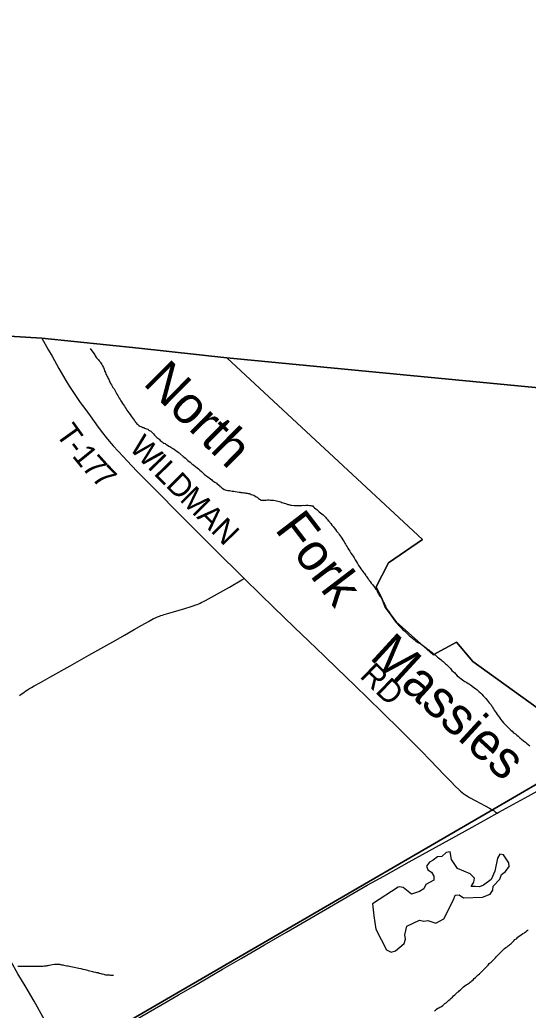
# Model space of a CAD drawing. Extents: x 1410790 to 1770854, y 448063 to 770588.
# Drawn here: x 1623836 to 1630619, y 641833 to 655047 of the extents above; entities that cross this region are included whole.
import ezdxf

# ---------------------------------------------------------------- set-up
doc = ezdxf.new("R2010")
doc.units = 0
for name, color, linetype in [('GM_X_Adjacent_County', 7, 'Continuous'), ('GM_X_County', 7, 'Continuous'), ('GM_X_County_Road', 7, 'Continuous'), ('GM_X_Minor_Lake', 7, 'Continuous'), ('GM_X_Minor_River', 7, 'Continuous'), ('GM_X_Minor_River_Text', 7, 'Continuous'), ('GM_X_Township', 7, 'Continuous'), ('GM_X_Township_Road', 7, 'Continuous'), ('GM_X_Township_Road_Text', 7, 'Continuous')]:
    doc.layers.add(name, color=color, linetype=linetype)

msp = doc.modelspace()

# ---------------------------------------------------------------- linework, layer by layer
at = {"layer": 'GM_X_Adjacent_County'}
msp.add_lwpolyline([(1652288, 647008), (1645905, 647740), (1646054, 648559), (1644155, 648666), (1640422, 649068), (1640009, 649114), (1636122, 649546), (1631173, 650097), (1626598, 650535), (1625424, 650665), (1624132, 650799), (1623695, 650826), (1622857, 650878), (1620274, 651118), (1619806, 653933), (1619239, 653996), (1617265, 654250), (1612466, 654942), (1604465, 656151), (1604274, 656176), (1600121, 656741), (1596967, 657204), (1596349, 657295), (1595866, 657359)], dxfattribs=at)
at = {"layer": 'GM_X_County'}
msp.add_lwpolyline([(1631173, 650097), (1626598, 650535), (1625424, 650665), (1624132, 650799), (1623695, 650826), (1622857, 650878), (1620274, 651118), (1619806, 653933), (1619239, 653996), (1617265, 654250), (1612466, 654942), (1604465, 656151), (1604274, 656176), (1600121, 656741), (1596967, 657204), (1596349, 657295), (1595866, 657359)], dxfattribs=at)
at = {"layer": 'GM_X_County_Road'}
for points in [[(1623834, 646031), (1623855, 646048), (1623875, 646063), (1623895, 646078), (1623918, 646094), (1623940, 646109), (1623967, 646125), (1623992, 646140), (1624027, 646160), (1624111, 646206), (1624237, 646274), (1624509, 646428), (1624758, 646568), (1624917, 646659), (1625118, 646771), (1625232, 646835), (1625363, 646910), (1625462, 646968), (1625553, 647021), (1625574, 647033), (1625599, 647046), (1625621, 647057), (1625646, 647069), (1625671, 647080), (1625698, 647091), (1625719, 647098), (1625738, 647105), (1625760, 647112), (1625886, 647149), (1626040, 647193), (1626121, 647219), (1626150, 647228), (1626183, 647241), (1626202, 647247), (1626223, 647256), (1626242, 647264), (1626265, 647275), (1626286, 647284), (1626315, 647299), (1626393, 647342), (1626636, 647479), (1626797, 647573), (1626830, 647592)], [(1630206, 644463), (1630227, 644475), (1630618, 644689), (1630889, 644841), (1631110, 644964)], [(1624473, 641176), (1624541, 641215), (1624711, 641315), (1624958, 641458), (1625171, 641581), (1625463, 641751), (1625803, 641949), (1625953, 642037), (1626149, 642150), (1626540, 642378), (1626790, 642523), (1627102, 642704), (1627395, 642874), (1627970, 643208), (1628152, 643314), (1628279, 643388), (1628473, 643499), (1628691, 643621), (1629030, 643813), (1629476, 644058), (1629870, 644275), (1630206, 644463)]]:
    msp.add_lwpolyline(points, dxfattribs=at)
at = {"layer": 'GM_X_Minor_Lake'}
for points in [[(1628558, 643091), (1628588, 642916), (1628727, 642637), (1628789, 642607), (1628850, 642626), (1628966, 642722), (1628983, 642782), (1628975, 642840), (1628999, 642952), (1629171, 643032), (1629225, 643019), (1629282, 643030), (1629388, 642993), (1629493, 643053), (1629621, 643307), (1629644, 643367), (1629697, 643370), (1629758, 643330), (1630011, 643339), (1630113, 643381), (1630148, 643434), (1630151, 643486), (1630241, 643581), (1630265, 643644), (1630316, 643683), (1630367, 643748), (1630362, 643798), (1630290, 643906), (1630240, 643913), (1630211, 643860), (1630175, 643686), (1630127, 643577), (1630021, 643499), (1629968, 643480), (1629912, 643483), (1629860, 643484), (1629895, 643542), (1629902, 643594), (1629847, 643653), (1629676, 643723), (1629598, 643845), (1629580, 643947), (1629524, 643935), (1629466, 643882), (1629410, 643877), (1629353, 643834), (1629302, 643809), (1629263, 643756), (1629280, 643705), (1629331, 643674), (1629362, 643619), (1629361, 643569), (1629254, 643509), (1629226, 643454), (1629171, 643417), (1629062, 643381), (1628953, 643468), (1628899, 643477), (1628885, 643473)], [(1628885, 643473), (1628544, 643251), (1628558, 643091)]]:
    msp.add_lwpolyline(points, dxfattribs=at)
at = {"layer": 'GM_X_Minor_River'}
for points in [[(1624775, 650661), (1624835, 650579), (1624843, 650565), (1624851, 650552), (1624860, 650538), (1624870, 650528), (1624884, 650512), (1624896, 650499), (1624906, 650485), (1624914, 650473), (1624923, 650461), (1624931, 650447), (1624941, 650428), (1624951, 650408), (1624960, 650386), (1624968, 650364), (1624978, 650341), (1624985, 650319), (1624995, 650303), (1625001, 650287), (1625009, 650275), (1625015, 650261), (1625022, 650246), (1625030, 650232), (1625038, 650216), (1625048, 650196), (1625059, 650178), (1625069, 650161), (1625079, 650143), (1625093, 650123), (1625112, 650088), (1625132, 650054), (1625144, 650036), (1625155, 650017), (1625163, 649999), (1625173, 649981), (1625185, 649965), (1625192, 649949), (1625204, 649926), (1625220, 649910), (1625232, 649892), (1625241, 649873), (1625253, 649857), (1625265, 649839), (1625279, 649821), (1625292, 649802), (1625308, 649780), (1625324, 649758), (1625336, 649741), (1625361, 649707), (1625369, 649697), (1625377, 649685), (1625387, 649670), (1625397, 649658), (1625409, 649646), (1625426, 649634), (1625436, 649627), (1625450, 649619), (1625466, 649615), (1625478, 649609), (1625490, 649606), (1625500, 649600), (1625514, 649596), (1625528, 649590), (1625542, 649583), (1625554, 649575), (1625568, 649567), (1625584, 649557), (1625600, 649542), (1625622, 649522), (1625635, 649504), (1625649, 649489), (1625665, 649475), (1625677, 649465), (1625689, 649456), (1625699, 649446), (1625711, 649436), (1625723, 649426), (1625734, 649418), (1625746, 649409), (1625758, 649399), (1625774, 649393), (1625784, 649385), (1625796, 649378), (1625806, 649372), (1625824, 649360), (1625836, 649354), (1625850, 649345), (1625864, 649335), (1625880, 649327), (1625894, 649317), (1625916, 649302), (1625931, 649290), (1625947, 649279), (1625961, 649269), (1625977, 649255), (1626017, 649222), (1626031, 649212), (1626046, 649198), (1626062, 649185), (1626080, 649165)], [(1626080, 649165), (1626108, 649144), (1626132, 649124), (1626156, 649105), (1626179, 649087), (1626201, 649068), (1626221, 649054), (1626239, 649036), (1626259, 649021), (1626278, 649003), (1626298, 648985), (1626320, 648968), (1626344, 648950), (1626362, 648935), (1626380, 648921), (1626396, 648909), (1626409, 648898), (1626425, 648886), (1626439, 648878), (1626449, 648872), (1626463, 648863), (1626471, 648853), (1626483, 648845), (1626499, 648833), (1626507, 648820), (1626517, 648814), (1626530, 648802), (1626544, 648792), (1626564, 648781), (1626576, 648777), (1626594, 648771), (1626612, 648768), (1626632, 648766), (1626650, 648762), (1626671, 648759), (1626691, 648757), (1626711, 648755), (1626761, 648746), (1626775, 648744), (1626785, 648741), (1626797, 648741), (1626809, 648739), (1626825, 648737), (1626841, 648734), (1626855, 648732), (1626869, 648730), (1626881, 648728), (1626897, 648725), (1626909, 648721), (1626925, 648715), (1626941, 648709), (1626957, 648704), (1626973, 648694), (1626991, 648684), (1627005, 648677), (1627023, 648661), (1627033, 648653), (1627043, 648645), (1627053, 648640), (1627067, 648636), (1627079, 648636), (1627091, 648638), (1627107, 648640), (1627123, 648639), (1627143, 648641), (1627161, 648641), (1627179, 648640), (1627205, 648638), (1627223, 648638), (1627243, 648633), (1627261, 648629), (1627281, 648625), (1627299, 648618), (1627318, 648614), (1627333, 648608), (1627349, 648601), (1627365, 648597), (1627379, 648593), (1627393, 648588), (1627411, 648582), (1627425, 648578), (1627437, 648574), (1627450, 648571), (1627460, 648569), (1627496, 648567), (1627514, 648566), (1627530, 648566), (1627548, 648566), (1627568, 648565), (1627584, 648567), (1627600, 648567), (1627616, 648569), (1627634, 648568), (1627653, 648570), (1627669, 648570), (1627685, 648569), (1627701, 648567), (1627717, 648567), (1627731, 648563), (1627745, 648560), (1627753, 648548)], [(1627753, 648548), (1627769, 648534), (1627786, 648520), (1627798, 648515), (1627814, 648499), (1627832, 648483), (1627850, 648468), (1627866, 648454), (1627882, 648442), (1627896, 648431), (1627905, 648421), (1627915, 648411), (1627925, 648399), (1627939, 648386), (1627951, 648368), (1627965, 648356), (1627974, 648342), (1627988, 648325), (1628000, 648305), (1628016, 648285), (1628032, 648267), (1628047, 648246), (1628063, 648226), (1628077, 648212), (1628087, 648197), (1628098, 648181), (1628110, 648163), (1628122, 648145), (1628157, 648094), (1628165, 648080), (1628173, 648065), (1628183, 648049), (1628192, 648031), (1628202, 648015), (1628214, 647997), (1628226, 647976), (1628239, 647956), (1628251, 647932), (1628271, 647909), (1628283, 647889), (1628296, 647867), (1628310, 647842), (1628328, 647816), (1628343, 647792), (1628357, 647767), (1628373, 647743), (1628388, 647721), (1628400, 647702), (1628412, 647688), (1628426, 647670), (1628436, 647658), (1628443, 647645), (1628451, 647633), (1628459, 647623), (1628467, 647613), (1628481, 647593), (1628491, 647578), (1628498, 647566), (1628510, 647552), (1628522, 647532), (1628536, 647519), (1628546, 647507), (1628554, 647497), (1628565, 647483), (1628579, 647463), (1628587, 647452), (1628599, 647440), (1628608, 647412), (1628624, 647388), (1628640, 647359), (1628654, 647343), (1628663, 647329), (1628671, 647310), (1628679, 647296), (1628685, 647286), (1628691, 647276), (1628694, 647264), (1628702, 647250), (1628708, 647236), (1628714, 647225), (1628722, 647211), (1628726, 647199), (1628739, 647179), (1628747, 647165), (1628755, 647155), (1628780, 647114), (1628788, 647104), (1628796, 647092), (1628808, 647073), (1628818, 647059), (1628826, 647047), (1628835, 647035), (1628845, 647021), (1628857, 647006), (1628869, 646992), (1628883, 646976), (1628898, 646959), (1628914, 646945), (1628930, 646929), (1628948, 646908), (1628968, 646894)], [(1628968, 646894), (1628984, 646880), (1628997, 646867), (1629013, 646851), (1629033, 646833), (1629053, 646814), (1629075, 646796), (1629097, 646777), (1629116, 646763), (1629138, 646749), (1629160, 646734), (1629192, 646716), (1629210, 646701), (1629228, 646691), (1629244, 646677), (1629261, 646662), (1629277, 646650), (1629293, 646640), (1629307, 646629), (1629321, 646619), (1629333, 646611), (1629343, 646603), (1629357, 646586), (1629377, 646572), (1629394, 646558), (1629410, 646545), (1629424, 646533), (1629442, 646519), (1629458, 646506), (1629472, 646496), (1629484, 646484), (1629500, 646470), (1629515, 646455), (1629529, 646443), (1629547, 646427), (1629583, 646390), (1629593, 646378), (1629602, 646365), (1629624, 646347), (1629634, 646337), (1629644, 646327), (1629654, 646316), (1629672, 646294), (1629701, 646271), (1629723, 646255), (1629745, 646241), (1629761, 646228), (1629775, 646220), (1629787, 646214), (1629799, 646204), (1629817, 646191), (1629835, 646183), (1629851, 646173), (1629866, 646160), (1629892, 646140), (1629916, 646123), (1629938, 646105), (1629960, 646084), (1629981, 646068), (1630001, 646050), (1630019, 646027), (1630039, 646007), (1630055, 645990), (1630070, 645970), (1630086, 645952), (1630100, 645932), (1630114, 645919), (1630124, 645905), (1630131, 645893), (1630141, 645881), (1630149, 645866), (1630157, 645852), (1630167, 645838), (1630180, 645820), (1630192, 645800), (1630206, 645779), (1630220, 645761), (1630237, 645737), (1630251, 645714), (1630271, 645690), (1630290, 645667), (1630308, 645647), (1630324, 645631), (1630340, 645616), (1630389, 645569), (1630405, 645557), (1630423, 645535), (1630449, 645518), (1630467, 645504), (1630487, 645487), (1630510, 645467), (1630532, 645449), (1630558, 645426), (1630582, 645410), (1630598, 645397), (1630617, 645379), (1630641, 645360)], [(1629370, 641825), (1629382, 641835), (1629397, 641847), (1629413, 641858), (1629429, 641866), (1629441, 641874), (1629453, 641878), (1629463, 641884), (1629482, 641897), (1629494, 641909), (1629508, 641921), (1629523, 641933), (1629541, 641948), (1629557, 641962), (1629574, 641976), (1629588, 641990), (1629608, 642007), (1629625, 642023), (1629639, 642037), (1629653, 642049), (1629665, 642061), (1629678, 642072), (1629692, 642084), (1629704, 642096), (1629716, 642106), (1629729, 642118), (1629743, 642129), (1629755, 642145), (1629774, 642157), (1629792, 642169), (1629808, 642181), (1629822, 642188), (1629835, 642196), (1629845, 642206), (1629857, 642216), (1629869, 642226), (1629884, 642239), (1629900, 642255), (1629916, 642269), (1629937, 642289), (1629953, 642304), (1629969, 642320), (1629986, 642336), (1630033, 642381), (1630045, 642393), (1630059, 642405), (1630074, 642419), (1630086, 642433), (1630100, 642456), (1630125, 642472), (1630141, 642490), (1630155, 642506), (1630170, 642519), (1630184, 642533), (1630196, 642547), (1630211, 642561), (1630223, 642575), (1630235, 642588), (1630250, 642602), (1630264, 642616), (1630284, 642636), (1630305, 642654), (1630323, 642667), (1630341, 642679), (1630354, 642691), (1630366, 642701), (1630376, 642708), (1630388, 642718), (1630400, 642730), (1630413, 642744), (1630429, 642758), (1630443, 642774), (1630464, 642787), (1630482, 642805), (1630505, 642823), (1630527, 642838), (1630549, 642854), (1630568, 642866), (1630580, 642875), (1630592, 642883), (1630606, 642895), (1630621, 642907)], [(1623809, 642420), (1623843, 642422), (1623865, 642421), (1623889, 642421), (1623911, 642422), (1623933, 642422), (1624004, 642421), (1624026, 642420), (1624048, 642420), (1624068, 642420), (1624088, 642419), (1624102, 642419), (1624114, 642419), (1624144, 642422), (1624162, 642424), (1624177, 642424), (1624189, 642426), (1624203, 642429), (1624213, 642431), (1624229, 642435), (1624249, 642439), (1624273, 642442), (1624298, 642446), (1624318, 642446), (1624334, 642447), (1624346, 642447), (1624356, 642445), (1624370, 642445), (1624380, 642442), (1624394, 642440), (1624408, 642436), (1624424, 642434), (1624442, 642429)], [(1624442, 642429), (1624462, 642425), (1624480, 642423), (1624498, 642418), (1624518, 642414), (1624540, 642410), (1624624, 642394), (1624652, 642388), (1624678, 642381), (1624703, 642375), (1624727, 642370), (1624749, 642364), (1624771, 642359), (1624789, 642355), (1624805, 642351), (1624821, 642345), (1624845, 642340), (1624859, 642336), (1624871, 642334), (1624881, 642334), (1624893, 642327), (1624915, 642321), (1624929, 642319), (1624941, 642316), (1624955, 642312), (1624967, 642308), (1624981, 642306), (1624991, 642304), (1625003, 642303), (1625015, 642303), (1625031, 642303), (1625047, 642301), (1625059, 642300), (1625071, 642300), (1625081, 642300), (1625087, 642300)]]:
    msp.add_lwpolyline(points, dxfattribs=at)
at = {"layer": 'GM_X_Township'}
for points in [[(1612466, 654942), (1617265, 654250), (1619239, 653996), (1619806, 653933), (1620274, 651118), (1622857, 650878), (1623695, 650826), (1624132, 650799), (1625424, 650665), (1626598, 650535), (1629208, 648115), (1628757, 647802), (1628592, 647483), (1628663, 647338), (1628711, 647211), (1628860, 647016), (1629350, 646573), (1629664, 646745), (1629880, 646484), (1631517, 645307), (1630114, 644490), (1624446, 641195)], [(1615244, 631145), (1616954, 632193), (1619445, 633620), (1617528, 636918), (1619519, 638107), (1619465, 638214), (1620351, 638759), (1622010, 639778), (1624446, 641195), (1630114, 644490), (1631517, 645307), (1629880, 646484), (1629664, 646745), (1629350, 646573), (1628860, 647016), (1628711, 647211), (1628663, 647338), (1628592, 647483), (1628757, 647802), (1629208, 648115), (1626598, 650535), (1631173, 650097)]]:
    msp.add_lwpolyline(points, dxfattribs=at)
at = {"layer": 'GM_X_Township_Road'}
for points in [[(1624132, 650799), (1624219, 650641), (1624266, 650558), (1624358, 650395), (1624451, 650233), (1624498, 650154), (1624534, 650099), (1624586, 650023), (1624643, 649943), (1624705, 649859), (1624775, 649764), (1624882, 649614), (1624940, 649535), (1624989, 649473), (1625029, 649425), (1625083, 649364), (1625215, 649222), (1625327, 649102), (1625350, 649078), (1625385, 649040), (1625455, 648966), (1625504, 648917), (1625547, 648873), (1625633, 648787), (1625730, 648689), (1625889, 648528), (1626079, 648338), (1626339, 648078), (1626514, 647905), (1626743, 647679), (1626830, 647592)], [(1626830, 647592), (1627048, 647377), (1627219, 647209), (1627501, 646940), (1627694, 646756), (1627895, 646563), (1628073, 646389), (1628172, 646293), (1628319, 646152), (1628468, 646009), (1628686, 645796), (1628901, 645584), (1629027, 645459), (1629190, 645294), (1629311, 645168), (1629504, 644968), (1629586, 644882), (1629648, 644819), (1629693, 644776), (1629716, 644756), (1629738, 644738), (1629761, 644720), (1629786, 644703), (1629811, 644687), (1629838, 644670), (1629913, 644629), (1630044, 644561), (1630105, 644528), (1630147, 644503), (1630164, 644493), (1630180, 644481), (1630206, 644463)], [(1624167, 641706), (1624026, 641951), (1623919, 642135), (1623811, 642319), (1623715, 642487), (1623648, 642603), (1623519, 642825), (1623297, 643208), (1623201, 643376), (1623018, 643695), (1622929, 643851), (1622767, 644133), (1622690, 644267), (1622646, 644344), (1622569, 644477), (1622561, 644491), (1622555, 644499), (1622550, 644505), (1622547, 644510), (1622540, 644517), (1622531, 644527), (1622517, 644541)]]:
    msp.add_lwpolyline(points, dxfattribs=at)

# ---------------------------------------------------------------- texts
at = {"layer": 'GM_X_Minor_River_Text'}
for s, height, rotation, p in [('North', 499.9, 315.0992, (1625468, 650190)), ('Fork', 499.9, 307.3966, (1627228, 648247)), ('Massies', 500, 317.471, (1628489, 646531))]:
    msp.add_text(s, height=height, rotation=rotation, dxfattribs=at).set_placement(p)
at = {"layer": 'GM_X_Township_Road_Text'}
for s, rotation, p in [('T', 305.6124, (1624306, 649523)), ('W', 313.9122, (1625283, 649328)), ('-', 307.379, (1624443, 649333)), ('1', 309.048, (1624524, 649227)), ('7', 311.9163, (1624651, 649071)), ('I', 314.7257, (1625527, 649074)), ('7', 313.7385, (1624781, 648926)), ('L', 314.7121, (1625614, 648986)), ('D', 314.7121, (1625772, 648827)), ('M', 314.7122, (1625957, 648639)), ('A', 314.7121, (1626186, 648408)), ('N', 314.7121, (1626372, 648220)), ('RD', 316.0411, (1628360, 646279))]:
    msp.add_text(s, height=300, rotation=rotation, dxfattribs=at).set_placement(p)

doc.saveas('drawing.dxf')
